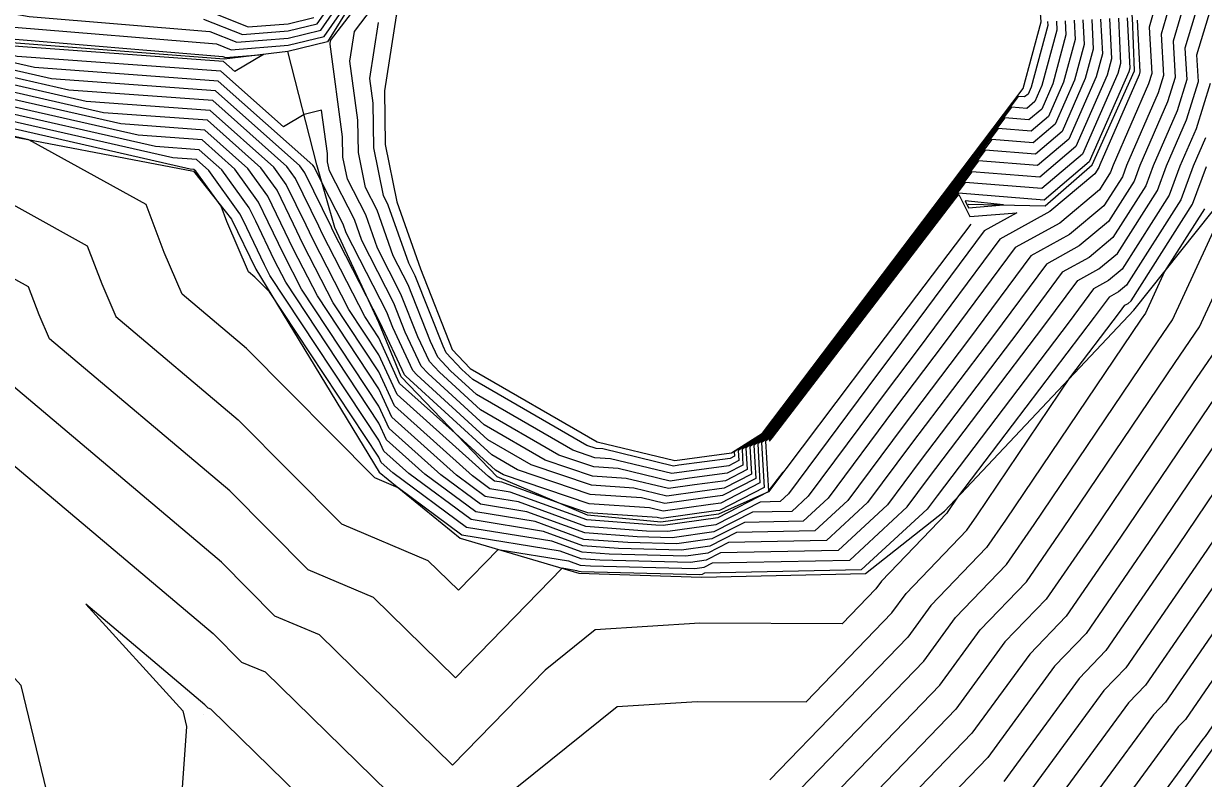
# Model space of a CAD drawing. Extents: x 2188792 to 2191981, y 386090 to 389710.
# Drawn here: x 2189332.55 to 2189381.24, y 386587.4 to 386618.57 of the extents above; entities that cross this region are included whole.
import ezdxf

# ---------------------------------------------------------------- set-up
doc = ezdxf.new("R2010")
doc.units = 0
for name, color, linetype in [('DTM Contours Major', 7, 'Continuous'), ('DTM Contours Minor', 7, 'Continuous'), ('Exist DTM QL2 LIDAR Elevation Point', 7, 'Continuous'), ('PH Exist DTM Breakline', 7, 'Continuous')]:
    doc.layers.add(name, color=color, linetype=linetype)

msp = doc.modelspace()

# ---------------------------------------------------------------- linework, layer by layer
at = {"layer": 'DTM Contours Major'}
for points in [[(2189360.378, 386580.892), (2189370.358, 386591.252), (2189372.032, 386593.538), (2189373.936, 386595.518), (2189375.443, 386597.712), (2189380.079, 386604.581), (2189381.086, 386606.046), (2189382.855, 386609.887), (2189383.276, 386611.988), (2189383.628, 386612.503), (2189384.49, 386615.402), (2189386.213, 386619.095), (2189386.79, 386619.943), (2189386.47, 386626.706), (2189383.026, 386630.863), (2189381.885, 386632.581), (2189381.089, 386634.578), (2189379.399, 386635.879), (2189375.976, 386638.161)], [(2189400.218, 386637.967), (2189393.846, 386633.098), (2189394.521, 386618.833), (2189391.746, 386614.751), (2189390.892, 386612.919), (2189390.464, 386611.481), (2189387.755, 386607.516), (2189387.549, 386606.489), (2189386.684, 386604.611), (2189383.607, 386600.134), (2189381.376, 386596.827), (2189378.036, 386591.968), (2189377.134, 386591.03), (2189373.658, 386586.284)], [(2189339.71, 386619.274), (2189341.824, 386618.431), (2189343.473, 386618.564), (2189344.526, 386618.821)], [(2189346.211, 386618.24), (2189346.956, 386619.218)], [(2189379.173, 386618.996), (2189379.002, 386618.422), (2189379.106, 386616.503), (2189378.975, 386616.08), (2189377.518, 386612.724), (2189377.413, 386612.437), (2189376.947, 386611.704), (2189375.31, 386610.336), (2189373.479, 386609.324), (2189370.505, 386605.316), (2189368.494, 386602.664), (2189365.749, 386598.967), (2189364.728, 386598.024), (2189362.298, 386597.974), (2189360.955, 386597.289), (2189359.509, 386597.086), (2189357.486, 386597.137), (2189355.676, 386597.273), (2189353.657, 386598.006), (2189351.22, 386598.404), (2189349.107, 386599.97), (2189347.528, 386601.385), (2189347.215, 386602.074), (2189343.37, 386607.89), (2189342.892, 386608.822), (2189342.13, 386610.412), (2189341.863, 386610.96), (2189340.736, 386612.533), (2189339.803, 386613.362), (2189337.993, 386613.494), (2189330.7, 386615.152)], [(2189377, 386618.758), (2189377.073, 386617.317), (2189376.816, 386616.37), (2189375.69, 386613.8), (2189374.399, 386612.704), (2189371.958, 386612.9), (2189370.292, 386610.693), (2189364.91, 386603.679), (2189363.244, 386601.473), (2189362.846, 386601.22), (2189362.939, 386599.602), (2189361.332, 386598.773), (2189360.903, 386598.715), (2189358.949, 386598.44), (2189358.379, 386598.578), (2189355.886, 386598.746), (2189352.355, 386599.941)], [(2189375.176, 386618.672), (2189375.194, 386618.3), (2189374.576, 386616.016), (2189374.285, 386615.353), (2189373.952, 386615.07), (2189373.322, 386615.12), (2189368.903, 386609.271), (2189367.515, 386607.461), (2189363.095, 386601.612), (2189362.041, 386600.941), (2189362.065, 386600.524), (2189361.65, 386600.31), (2189359.807, 386600.062), (2189359.303, 386599.991), (2189356.773, 386600.601), (2189356.13, 386600.644), (2189355.219, 386600.953), (2189351.247, 386603.248), (2189350.173, 386604.234), (2189349.647, 386604.794), (2189349.342, 386605.443), (2189348.419, 386607.783), (2189347.805, 386608.985), (2189347.136, 386610.873), (2189346.656, 386611.809), (2189346.365, 386613.249), (2189346.347, 386614.589), (2189346.017, 386617.014), (2189346.211, 386618.24)], [(2189352.355, 386599.941), (2189352.024, 386600.133), (2189350.365, 386601.656), (2189348.069, 386603.714), (2189347.211, 386605.601), (2189346.63, 386606.479), (2189344.887, 386609.877), (2189344.731, 386610.202), (2189343.773, 386612.172), (2189343.417, 386612.669), (2189340.36, 386615.389), (2189334.423, 386615.822), (2189331.04, 386616.591)], [(2189381.515, 386616.1), (2189380.938, 386614.23), (2189380.268, 386612.687), (2189379.83, 386611.489), (2189377.883, 386608.427), (2189377.327, 386607.963), (2189376.706, 386607.619), (2189375.696, 386606.259), (2189370.25, 386599.076), (2189369.837, 386598.52), (2189367.121, 386596.011), (2189360.656, 386595.88), (2189360.554, 386595.828), (2189360.444, 386595.813), (2189355.566, 386595.935), (2189355.476, 386595.942), (2189355.377, 386595.978), (2189354.78, 386596.076), (2189350.374, 386591.561), (2189346.995, 386594.869), (2189344.295, 386596.008), (2189341.068, 386599.272), (2189333.622, 386605.549), (2189333.192, 386606.544), (2189332.755, 386607.695), (2189328.78, 386609.892)]]:
    msp.add_lwpolyline(points, dxfattribs=at)
at = {"layer": 'DTM Contours Minor'}
for points in [[(2189397.305, 386640.065), (2189392.166, 386636.138), (2189392.975, 386619.055), (2189390.64, 386615.619), (2189389.611, 386613.415), (2189389.097, 386611.685), (2189386.859, 386608.411), (2189386.61, 386607.169), (2189385.564, 386604.898), (2189382.902, 386601.023), (2189380.189, 386597.004), (2189377.216, 386592.678), (2189376.114, 386591.531), (2189372.998, 386587.277)], [(2189407.482, 386639.79), (2189405.444, 386636.671), (2189403.306, 386633.4), (2189401.06, 386629.964), (2189397.205, 386627.019), (2189397.613, 386618.388), (2189393.96, 386613.013), (2189393.452, 386611.925), (2189393.198, 386611.072), (2189389.546, 386605.728), (2189389.426, 386605.13), (2189388.923, 386604.038), (2189385.019, 386598.355), (2189383.749, 386596.473), (2189379.676, 386590.547), (2189379.175, 386590.026), (2189374.978, 386584.296)], [(2189390.486, 386639.178), (2189391.429, 386619.277), (2189389.533, 386616.488), (2189388.331, 386613.912), (2189387.73, 386611.89), (2189385.963, 386609.305), (2189385.671, 386607.849), (2189384.445, 386605.185), (2189382.196, 386601.912), (2189379.003, 386597.181), (2189376.396, 386593.388), (2189375.093, 386592.033), (2189372.338, 386588.271), (2189364.898, 386580.547)], [(2189403.286, 386638.016), (2189401.995, 386636.04), (2189400.639, 386633.966), (2189395.525, 386630.059), (2189396.067, 386618.61), (2189392.853, 386613.882), (2189392.172, 386612.422), (2189391.831, 386611.276), (2189388.651, 386606.622), (2189388.488, 386605.81), (2189387.804, 386604.325), (2189384.313, 386599.244), (2189382.562, 386596.65), (2189378.856, 386591.258), (2189378.155, 386590.528), (2189374.318, 386585.29)], [(2189384.378, 386636.604), (2189384.88, 386635.344), (2189385.6, 386634.261), (2189387.772, 386631.639), (2189388.336, 386619.721), (2189387.32, 386618.226), (2189385.77, 386614.905), (2189384.995, 386612.299), (2189384.172, 386611.094), (2189383.793, 386609.208), (2189382.205, 386605.759), (2189380.785, 386603.691), (2189376.63, 386597.535), (2189374.756, 386594.808), (2189373.052, 386593.036), (2189371.018, 386590.258), (2189361.32, 386580.191)], [(2189389.074, 386636.571), (2189389.882, 386619.499), (2189388.427, 386617.357), (2189387.051, 386614.409), (2189386.363, 386612.094), (2189385.068, 386610.2), (2189384.732, 386608.528), (2189383.325, 386605.472), (2189381.49, 386602.802), (2189377.816, 386597.358), (2189375.576, 386594.098), (2189374.073, 386592.535), (2189371.678, 386589.265), (2189363.109, 386580.369)], [(2189407.602, 386635.327), (2189404.616, 386630.76), (2189401.481, 386625.963), (2189398.884, 386623.979), (2189399.159, 386618.166), (2189395.066, 386612.144), (2189394.732, 386611.429), (2189394.565, 386610.867), (2189390.442, 386604.833), (2189390.365, 386604.451), (2189390.043, 386603.751), (2189385.724, 386597.465), (2189384.935, 386596.296), (2189380.496, 386589.837), (2189380.196, 386589.525), (2189375.639, 386583.303)], [(2189405.927, 386628.12), (2189401.902, 386621.961), (2189400.564, 386620.939), (2189400.706, 386617.944), (2189396.173, 386611.275), (2189396.013, 386610.932), (2189395.933, 386610.663), (2189391.338, 386603.939), (2189391.304, 386603.771), (2189391.163, 386603.464), (2189386.43, 386596.576), (2189386.122, 386596.119), (2189381.317, 386589.127), (2189381.216, 386589.023), (2189376.299, 386582.309)], [(2189330.762, 386619.226), (2189332.775, 386618.862), (2189340.24, 386618.244), (2189341.352, 386617.8), (2189343.466, 386617.972), (2189344.816, 386618.301), (2189345.756, 386619.665), (2189346.071, 386619.898), (2189347.001, 386621.476), (2189347.161, 386621.632), (2189347.19, 386621.741)], [(2189339.975, 386618.759), (2189341.588, 386618.116), (2189343.469, 386618.268), (2189344.671, 386618.561), (2189345.507, 386619.776)], [(2189329.762, 386612.391), (2189335.179, 386609.397), (2189335.775, 386607.83), (2189336.36, 386606.473), (2189341.412, 386602.214), (2189345.67, 386597.908), (2189349.232, 386596.406), (2189350.493, 386595.171), (2189352.138, 386596.856), (2189355.033, 386596.384), (2189355.516, 386596.208), (2189355.95, 386596.176), (2189360.257, 386596.067), (2189360.634, 386596.12), (2189360.984, 386596.299), (2189366.643, 386596.414), (2189369.02, 386598.609), (2189369.898, 386599.793), (2189374.658, 386606.07), (2189376.06, 386607.96), (2189376.924, 386608.437), (2189377.696, 386609.082), (2189379.347, 386611.679), (2189379.718, 386612.695), (2189380.546, 386614.6), (2189381.033, 386616.18), (2189380.974, 386617.274), (2189381.638, 386619.503)], [(2189381.022, 386619.376), (2189380.481, 386617.561), (2189380.551, 386616.261), (2189380.153, 386614.97), (2189379.168, 386612.702), (2189378.864, 386611.868), (2189377.508, 386609.738), (2189376.52, 386608.912), (2189375.415, 386608.301), (2189373.62, 386605.882), (2189369.547, 386600.511), (2189368.202, 386598.699), (2189366.164, 386596.816), (2189361.313, 386596.718), (2189360.715, 386596.413), (2189360.07, 386596.322), (2189356.334, 386596.416), (2189355.556, 386596.474), (2189354.689, 386596.789), (2189350.642, 386597.45), (2189348.01, 386599.401), (2189347.045, 386599.808), (2189341.756, 386605.157), (2189339.099, 386607.398), (2189338.358, 386609.115), (2189337.603, 386611.099), (2189332.767, 386613.772), (2189330.496, 386614.288)], [(2189380.406, 386619.249), (2189379.988, 386617.848), (2189380.07, 386616.342), (2189379.76, 386615.34), (2189378.618, 386612.709), (2189378.38, 386612.058), (2189377.321, 386610.393), (2189376.117, 386609.387), (2189374.77, 386608.642), (2189372.582, 386605.693), (2189369.196, 386601.229), (2189367.384, 386598.788), (2189365.686, 386597.219), (2189361.641, 386597.137), (2189360.795, 386596.705), (2189359.883, 386596.577), (2189356.718, 386596.656), (2189355.596, 386596.741), (2189354.345, 386597.195), (2189350.835, 386597.768), (2189347.792, 386600.023), (2189347.312, 386600.453), (2189347.217, 386600.663), (2189342.705, 386607.489), (2189342.1, 386608.1), (2189341.837, 386608.322), (2189340.941, 386610.4), (2189340.701, 386611.03), (2189339.663, 386612.478), (2189339.581, 386612.551), (2189339.422, 386612.563), (2189330.564, 386614.576)], [(2189332.155, 386618.421), (2189340.505, 386617.729), (2189341.117, 386617.485), (2189343.463, 386617.675), (2189344.961, 386618.04), (2189346.004, 386619.555)], [(2189345.223, 386617.868), (2189346.396, 386619.408)], [(2189379.789, 386619.122), (2189379.495, 386618.135), (2189379.588, 386616.422), (2189379.368, 386615.71), (2189378.068, 386612.717), (2189377.897, 386612.248), (2189377.134, 386611.049), (2189375.714, 386609.862), (2189374.124, 386608.983), (2189371.543, 386605.505), (2189368.845, 386601.946), (2189366.567, 386598.877), (2189365.207, 386597.621), (2189361.969, 386597.556), (2189360.875, 386596.997), (2189359.696, 386596.831), (2189357.102, 386596.897), (2189355.636, 386597.007), (2189354.001, 386597.6), (2189351.027, 386598.086), (2189348.45, 386599.996), (2189347.42, 386600.919), (2189347.216, 386601.368), (2189342.718, 386608.172), (2189342.493, 386608.611), (2189341.609, 386610.454), (2189341.481, 386610.717), (2189340.199, 386612.505), (2189339.692, 386612.957), (2189338.708, 386613.028), (2189330.632, 386614.864)], [(2189377.73, 386618.792), (2189377.824, 386616.923), (2189377.712, 386616.511), (2189376.252, 386613.179), (2189374.578, 386611.758), (2189371.413, 386612.011), (2189370.847, 386611.262), (2189363.868, 386602.166), (2189363.303, 386601.417), (2189363.168, 386601.331), (2189363.287, 386599.262), (2189363.895, 386600.041), (2189363.297, 386599.235), (2189363.292, 386599.231), (2189363.282, 386599.231), (2189361.196, 386598.166), (2189358.948, 386597.85), (2189358.638, 386597.858), (2189355.795, 386598.072), (2189352.626, 386599.223), (2189351.797, 386599.358), (2189351.078, 386599.89), (2189347.853, 386602.783), (2189347.212, 386604.19), (2189345.326, 386607.044), (2189344.089, 386609.455), (2189343.69, 386610.286), (2189343.009, 386611.687), (2189342.344, 386612.614), (2189340.137, 386614.578), (2189335.851, 386614.891), (2189330.904, 386616.015)], [(2189376.635, 386618.741), (2189376.697, 386617.513), (2189376.368, 386616.299), (2189375.409, 386614.11), (2189374.31, 386613.178), (2189372.231, 386613.344), (2189370.014, 386610.409), (2189365.431, 386604.435), (2189363.214, 386601.5), (2189362.685, 386601.164), (2189362.764, 386599.787), (2189361.395, 386599.08), (2189360.684, 386598.985), (2189359.02, 386598.75), (2189358.057, 386598.982), (2189355.935, 386599.126), (2189352.928, 386600.144), (2189351.868, 386600.756), (2189348.324, 386604.011), (2189348.274, 386604.063), (2189347.267, 386606.207), (2189347.242, 386606.27)], [(2189377.365, 386618.775), (2189377.448, 386617.12), (2189377.264, 386616.441), (2189375.971, 386613.489), (2189374.488, 386612.231), (2189371.685, 386612.455), (2189370.569, 386610.978), (2189364.389, 386602.922), (2189363.273, 386601.445), (2189363.007, 386601.275), (2189363.114, 386599.418), (2189361.268, 386598.466), (2189361.122, 386598.446), (2189358.879, 386598.13), (2189358.7, 386598.173), (2189355.837, 386598.366)], [(2189378.095, 386618.809), (2189378.199, 386616.727), (2189378.16, 386616.582), (2189376.533, 386612.868), (2189374.667, 386611.285), (2189371.14, 386611.567)], [(2189378.509, 386618.709), (2189378.624, 386616.583), (2189378.583, 386616.45), (2189376.968, 386612.732), (2189376.93, 386612.627), (2189376.76, 386612.36), (2189374.907, 386610.811), (2189372.834, 386609.665), (2189369.467, 386605.128), (2189368.143, 386603.382), (2189364.932, 386599.056), (2189364.25, 386598.426), (2189362.626, 386598.393), (2189361.036, 386597.581), (2189359.322, 386597.341), (2189357.87, 386597.377), (2189355.716, 386597.539), (2189353.314, 386598.412), (2189351.412, 386598.722), (2189349.764, 386599.943), (2189347.637, 386601.851), (2189347.214, 386602.779), (2189344.022, 386607.608), (2189343.291, 386609.033), (2189342.65, 386610.37), (2189342.245, 386611.202), (2189341.272, 386612.56), (2189339.915, 386613.767), (2189337.279, 386613.959), (2189330.768, 386615.439)], [(2189376.27, 386618.723), (2189376.321, 386617.71), (2189375.92, 386616.228), (2189375.128, 386614.421), (2189374.22, 386613.651), (2189372.504, 386613.788), (2189369.736, 386610.124), (2189365.952, 386605.192), (2189363.184, 386601.528), (2189362.524, 386601.108), (2189362.589, 386599.971), (2189361.459, 386599.388), (2189360.465, 386599.254), (2189359.091, 386599.061), (2189357.736, 386599.387), (2189355.984, 386599.505), (2189353.5, 386600.346), (2189351.713, 386601.379), (2189348.786, 386604.067), (2189348.617, 386604.246), (2189347.786, 386606.016), (2189347.536, 386606.648), (2189345.862, 386609.925), (2189345.733, 386610.287), (2189344.88, 386611.95), (2189344.537, 386612.657), (2189344.489, 386612.723), (2189340.582, 386616.2), (2189332.994, 386616.753), (2189331.176, 386617.166)], [(2189375.905, 386618.706), (2189375.946, 386617.907), (2189375.472, 386616.157), (2189374.847, 386614.732), (2189374.131, 386614.124), (2189372.777, 386614.232), (2189369.458, 386609.84), (2189366.473, 386605.948), (2189363.155, 386601.556), (2189362.363, 386601.052), (2189362.415, 386600.155), (2189361.523, 386599.695), (2189360.245, 386599.524), (2189359.162, 386599.371), (2189357.415, 386599.792), (2189356.033, 386599.885), (2189354.073, 386600.548), (2189351.557, 386602.002), (2189349.248, 386604.122), (2189348.961, 386604.428), (2189348.304, 386605.825), (2189347.831, 386607.026), (2189346.509, 386609.611), (2189346.201, 386610.483), (2189345.169, 386612.495)], [(2189375.54, 386618.689), (2189375.57, 386618.103), (2189375.024, 386616.086), (2189374.566, 386615.042), (2189374.041, 386614.597), (2189373.049, 386614.676), (2189369.181, 386609.555), (2189366.994, 386606.705), (2189363.125, 386601.584), (2189362.202, 386600.997), (2189362.24, 386600.34), (2189361.587, 386600.002), (2189360.026, 386599.793), (2189359.232, 386599.681), (2189357.094, 386600.196), (2189356.082, 386600.265), (2189354.646, 386600.751), (2189351.402, 386602.625), (2189349.71, 386604.178), (2189349.304, 386604.611), (2189348.823, 386605.634), (2189348.125, 386607.404), (2189347.157, 386609.298), (2189346.668, 386610.678), (2189345.912, 386612.152), (2189345.729, 386613.057), (2189345.718, 386613.899), (2189345.199, 386617.719), (2189345.223, 386617.868)], [(2189374.811, 386618.655), (2189374.819, 386618.497), (2189374.127, 386615.945), (2189374.004, 386615.663), (2189373.863, 386615.543), (2189373.595, 386615.565), (2189368.625, 386608.986), (2189368.036, 386608.218), (2189363.066, 386601.64), (2189361.88, 386600.885), (2189361.89, 386600.708), (2189361.714, 386600.617), (2189359.588, 386600.332), (2189359.374, 386600.301), (2189356.452, 386601.006), (2189356.179, 386601.024), (2189355.792, 386601.155), (2189351.091, 386603.871), (2189350.635, 386604.29), (2189349.99, 386604.976), (2189349.86, 386605.252), (2189348.713, 386608.161), (2189348.452, 386608.671), (2189347.603, 386611.068), (2189347.399, 386611.466), (2189347, 386613.441), (2189346.975, 386615.279), (2189346.835, 386616.309), (2189347.2, 386618.612)], [(2189345.169, 386612.495), (2189345.094, 386612.864), (2189345.089, 386613.208), (2189344.847, 386614.994), (2189344.123, 386614.818), (2189343.273, 386614.31), (2189340.693, 386616.605), (2189332.28, 386617.218), (2189331.244, 386617.454), (2189330.918, 386617.458), (2189322.487, 386618.083), (2189322.217, 386618.028), (2189322.108, 386616.873), (2189321.889, 386612.85), (2189322.819, 386609.622), (2189322.768, 386608.907), (2189323.731, 386605.665), (2189323.802, 386605.231), (2189324.105, 386602.499), (2189323.889, 386597.56), (2189324.118, 386596.597), (2189323.936, 386588.541), (2189323.932, 386587.596), (2189323.267, 386581.706)], [(2189331.535, 386617.979), (2189340.77, 386617.214), (2189340.881, 386617.17), (2189342.446, 386617.297), (2189341.271, 386616.595), (2189340.804, 386617.011), (2189331.566, 386617.684)], [(2189347.242, 386606.27), (2189346.707, 386607.317), (2189345.286, 386610.087), (2189345.251, 386610.16), (2189344.155, 386612.414), (2189343.953, 386612.696), (2189340.471, 386615.795), (2189333.708, 386616.287), (2189331.108, 386616.878), (2189330.291, 386616.89), (2189323.395, 386617.4), (2189322.748, 386617.269), (2189322.659, 386616.327), (2189322.48, 386613.045), (2189323.239, 386610.411), (2189323.117, 386608.697), (2189323.921, 386605.99), (2189324.089, 386604.948), (2189324.355, 386602.562), (2189324.166, 386598.251), (2189324.714, 386595.94), (2189324.558, 386589.003), (2189324.547, 386586.736)], [(2189355.837, 386598.366), (2189354.655, 386598.766), (2189352.282, 386599.628), (2189351.989, 386599.676), (2189351.736, 386599.864), (2189347.961, 386603.249), (2189347.212, 386604.895), (2189345.978, 386606.761), (2189344.488, 386609.666), (2189344.21, 386610.244), (2189343.391, 386611.929), (2189342.88, 386612.642), (2189340.248, 386614.984), (2189335.137, 386615.356), (2189330.972, 386616.303)], [(2189371.14, 386611.567), (2189371.125, 386611.547), (2189363.348, 386601.409), (2189363.332, 386601.389), (2189363.329, 386601.387), (2189363.332, 386601.332), (2189363.452, 386601.485), (2189371.027, 386611.359), (2189371.149, 386611.515), (2189371.601, 386610.601), (2189373.541, 386610.754), (2189372.189, 386610.006), (2189368.429, 386604.939), (2189367.791, 386604.099), (2189364.114, 386599.146), (2189363.771, 386598.829), (2189362.954, 386598.812), (2189361.116, 386597.873), (2189359.135, 386597.595), (2189358.254, 386597.617), (2189355.755, 386597.805), (2189352.97, 386598.817), (2189351.604, 386599.04), (2189350.421, 386599.917), (2189347.745, 386602.317), (2189347.213, 386603.485), (2189344.674, 386607.326), (2189343.69, 386609.244), (2189343.17, 386610.328), (2189342.627, 386611.445), (2189341.808, 386612.587), (2189340.026, 386614.173), (2189336.565, 386614.425), (2189330.836, 386615.727)], [(2189381.331, 386613.86), (2189380.818, 386612.68), (2189380.314, 386611.299), (2189378.07, 386607.771), (2189377.731, 386607.488), (2189377.351, 386607.278), (2189376.735, 386606.447), (2189371.097, 386599.012), (2189370.697, 386598.42), (2189370.655, 386598.359), (2189367.95, 386595.545), (2189367.717, 386595.227), (2189366.33, 386593.787), (2189360.457, 386593.806), (2189356.137, 386593.53), (2189354.081, 386591.872), (2189350.254, 386587.951), (2189344.758, 386593.333), (2189342.921, 386594.107), (2189340.724, 386596.329), (2189330.883, 386604.625)], [(2189352.211, 386586.469), (2189357.042, 386590.367), (2189360.348, 386590.578), (2189364.842, 386590.563), (2189368.377, 386594.233), (2189368.97, 386595.043), (2189371.475, 386597.649), (2189371.884, 386598.243), (2189375.729, 386603.94), (2189377.773, 386606.636), (2189377.996, 386606.937), (2189378.134, 386607.013), (2189378.257, 386607.116), (2189380.797, 386611.11), (2189381.368, 386612.673)], [(2189371.548, 386610.965), (2189372.997, 386611.08), (2189371.41, 386611.246), (2189371.548, 386610.965)], [(2189361.866, 386584.115), (2189369.698, 386592.246), (2189371.011, 386594.04), (2189373.115, 386596.228), (2189374.257, 386597.889), (2189379.373, 386605.47), (2189379.966, 386606.332), (2189381.916, 386610.567)], [(2189381.281, 386610.92), (2189379.636, 386608.334), (2189378.846, 386606.619), (2189378.668, 386606.359), (2189373.07, 386598.066), (2189372.295, 386596.938), (2189369.991, 386594.541), (2189369.037, 386593.24), (2189363.354, 386587.339)], [(2189333.816, 386585.608), (2189332.448, 386591.237), (2189327.372, 386596.807), (2189325.964, 386602.738), (2189325.974, 386602.975), (2189325.96, 386603.107), (2189325.821, 386603.966), (2189326.814, 386604.894), (2189327.907, 386604.29), (2189328.027, 386603.974), (2189328.145, 386603.7), (2189340.38, 386593.386), (2189341.546, 386592.207), (2189342.52, 386591.797), (2189350.135, 386584.341)], [(2189350.015, 386580.731), (2189340.283, 386590.26), (2189340.171, 386590.307), (2189340.036, 386590.443), (2189335.118, 386594.59), (2189339.122, 386590.196), (2189339.28, 386589.547), (2189338.614, 386580.238)]]:
    msp.add_lwpolyline(points, dxfattribs=at)
at = {"layer": 'Exist DTM QL2 LIDAR Elevation Point'}
msp.add_line((2189339.992, 386590.06), (2189339.992, 386590.06), dxfattribs=at)
at = {"layer": 'PH Exist DTM Breakline'}
msp.add_line((2189363.333, 386601.388), (2189371.132, 386611.555), dxfattribs=at)
for points in [[(2189371.527, 386611.115), (2189374.714, 386611.039), (2189376.653, 386612.736), (2189378.402, 386616.62), (2189378.319, 386618.82), (2189377.728, 386621.717), (2189376.474, 386624.998), (2189375.362, 386627.245), (2189372.435, 386629.586), (2189370.241, 386630.419), (2189368.332, 386631.122), (2189364.346, 386632.564), (2189359.108, 386632.439), (2189350.577, 386627.774), (2189347.125, 386621.76), (2189346.138, 386619.496), (2189345.086, 386617.816), (2189343.46, 386617.42), (2189340.829, 386617.1), (2189331.334, 386617.835), (2189321.838, 386618.57)], [(2189407.505, 386624.942), (2189402.349, 386617.708), (2189397.194, 386610.474), (2189392.038, 386603.24), (2189386.883, 386596.006), (2189381.727, 386588.772), (2189376.69, 386581.72)], [(2189328.235, 386581.585), (2189328.411, 386591.867), (2189326.069, 386603), (2189324.88, 386607.635), (2189325.098, 386613.908), (2189327.474, 386614.334), (2189330.478, 386614.21), (2189339.56, 386612.473), (2189341.127, 386610.493), (2189342.138, 386608.423), (2189347.218, 386600.046), (2189350.565, 386597.321), (2189355.466, 386595.873), (2189360.521, 386595.708), (2189367.291, 386595.869), (2189370.56, 386598.441), (2189378.363, 386606.743), (2189381.603, 386610.793), (2189382.608, 386612.656), (2189383.583, 386615.754), (2189384.422, 386620.076)], [(2189371.645, 386610.293), (2189367.466, 386604.765), (2189363.287, 386599.236), (2189361.235, 386598.308), (2189358.846, 386597.988), (2189355.825, 386598.271), (2189352.094, 386599.85), (2189348.132, 386603.988), (2189347.21, 386606.228), (2189345.4, 386610.148), (2189344.655, 386612.732), (2189343.46, 386617.42)]]:
    msp.add_lwpolyline(points, dxfattribs=at)
msp.add_lwpolyline([(2189350.977, 386604.331), (2189356.215, 386601.305), (2189359.426, 386600.531), (2189361.761, 386600.844), (2189363.044, 386601.66), (2189368.42, 386608.776), (2189373.797, 386615.893), (2189374.541, 386618.642), (2189374.316, 386621.633), (2189372.678, 386624.252), (2189370.455, 386626.321), (2189366.883, 386628.887), (2189362.68, 386630.601), (2189359.262, 386630.813), (2189354.964, 386628.773), (2189351.376, 386625.68), (2189349.555, 386623.162), (2189348.574, 386621.329), (2189347.93, 386618.887), (2189347.439, 386615.789), (2189347.469, 386613.583), (2189347.949, 386611.213), (2189348.93, 386608.44), (2189350.243, 386605.111)], close=True, dxfattribs=at)

doc.saveas('drawing.dxf')
